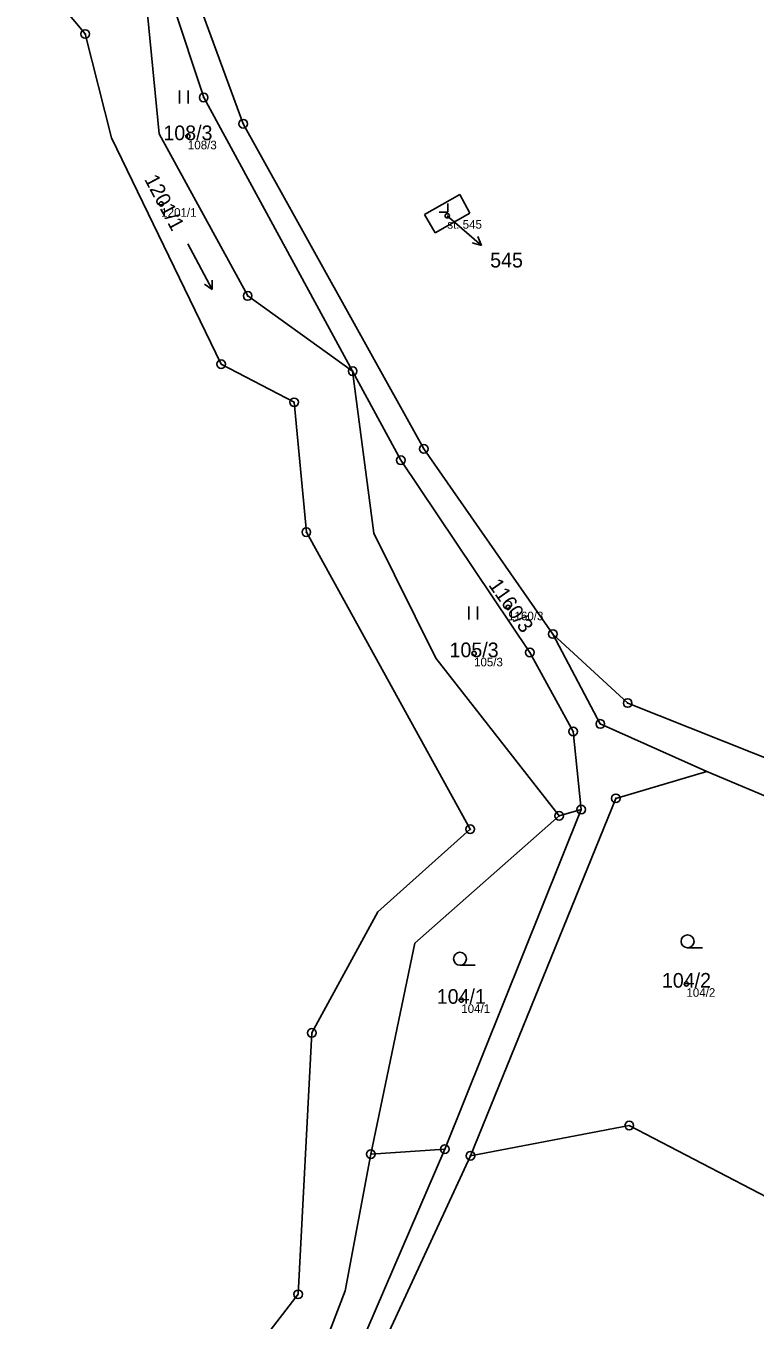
# Model space of a CAD drawing. Extents: x -869390 to -864576, y -1040967 to -1036941.
# Drawn here: x -866169.7 to -866085.2, y -1039354.7 to -1039204.7 of the extents above; entities that cross this region are included whole.
import ezdxf

# ---------------------------------------------------------------- set-up
doc = ezdxf.new("R2010")
doc.units = 0
for name, color, linetype in [('Definiční body', 7, 'Continuous'), ('Hranice parcel', 7, 'Continuous'), ('Parcelní čísla', 7, 'Continuous'), ('Pop  PČ popisy', 7, 'Continuous'), ('Značky bodu BP', 7, 'Continuous'), ('Značky kultur', 7, 'Continuous')]:
    doc.layers.add(name, color=color, linetype=linetype)

msp = doc.modelspace()

# ---------------------------------------------------------------- linework, layer by layer
at = {"layer": 'Definiční body'}
for centre in [(-866150.96, -1039217.52), (-866154.05, -1039225.34), (-866120.89, -1039226.72), (-866113.84, -1039272.12), (-866117.79, -1039277.46), (-866093.17, -1039315.77), (-866119.27, -1039317.64)]:
    msp.add_circle(centre, 0.25, dxfattribs=at)
at = {"layer": 'Hranice parcel'}
for p, q in [((-866169.74, -1039197.34), (-866162.87, -1039205.64)), ((-866144.54, -1039216.04), (-866150.33, -1039200.32)), ((-866152.76, -1039202.06), (-866149.13, -1039212.99)), ((-866154.28, -1039217.2), (-866155.66, -1039203.33)), ((-866162.87, -1039205.64), (-866159.8, -1039217.66)), ((-866149.13, -1039212.99), (-866131.86, -1039244.74)), ((-866123.62, -1039253.74), (-866144.54, -1039216.04)), ((-866159.8, -1039217.66), (-866147.09, -1039243.93)), ((-866144.03, -1039236.01), (-866154.28, -1039217.2)), ((-866119.43, -1039224.24), (-866123.52, -1039226.55)), ((-866118.26, -1039226.42), (-866119.43, -1039224.24)), ((-866123.52, -1039226.55), (-866122.3, -1039228.7)), ((-866122.3, -1039228.7), (-866118.26, -1039226.42)), ((-866131.86, -1039244.74), (-866144.03, -1039236.01)), ((-866147.09, -1039243.93), (-866138.65, -1039248.34)), ((-866131.86, -1039244.74), (-866126.27, -1039255.06)), ((-866129.39, -1039263.51), (-866131.86, -1039244.74)), ((-866138.65, -1039248.34), (-866137.23, -1039263.39)), ((-866123.62, -1039253.74), (-866108.65, -1039275.2)), ((-866126.27, -1039255.06), (-866111.31, -1039277.34)), ((-866137.23, -1039263.39), (-866118.23, -1039297.83)), ((-866122.23, -1039277.99), (-866129.39, -1039263.51)), ((-866108.65, -1039275.2), (-866099.98, -1039283.2)), ((-866103.15, -1039285.63), (-866108.65, -1039275.2)), ((-866107.92, -1039296.29), (-866122.23, -1039277.99)), ((-866111.31, -1039277.34), (-866106.29, -1039286.49)), ((-866057.56, -1039300.14), (-866099.98, -1039283.2)), ((-866103.15, -1039285.63), (-866090.8, -1039291.12)), ((-866106.29, -1039286.49), (-866105.38, -1039295.56)), ((-866101.35, -1039294.25), (-866090.8, -1039291.12)), ((-866090.8, -1039291.12), (-866057.44, -1039305.25)), ((-866118.2, -1039335.68), (-866101.35, -1039294.25)), ((-866124.67, -1039311.03), (-866107.92, -1039296.29)), ((-866105.38, -1039295.56), (-866121.18, -1039334.91)), ((-866105.38, -1039295.56), (-866107.92, -1039296.29)), ((-866118.23, -1039297.83), (-866128.95, -1039307.39)), ((-866128.95, -1039307.39), (-866136.58, -1039321.45)), ((-866129.75, -1039335.49), (-866124.67, -1039311.03)), ((-866136.58, -1039321.45), (-866138.18, -1039351.75)), ((-866118.2, -1039335.68), (-866099.79, -1039332.19)), ((-866082.88, -1039340.97), (-866099.79, -1039332.19)), ((-866121.18, -1039334.91), (-866134.85, -1039366.58)), ((-866132.72, -1039351.35), (-866129.75, -1039335.49)), ((-866121.18, -1039334.91), (-866129.75, -1039335.49)), ((-866132.85, -1039367.36), (-866118.2, -1039335.68)), ((-866138.18, -1039351.75), (-866150.56, -1039367.7)), ((-866135.2, -1039357.81), (-866132.72, -1039351.35))]:
    msp.add_line(p, q, dxfattribs=at)
at = {"layer": 'Pop  PČ popisy'}
for p, q in [((-866120.89, -1039226.72), (-866119.19, -1039228.18)), ((-866119.19, -1039228.18), (-866116.93, -1039230.15)), ((-866116.93, -1039230.15), (-866117.35, -1039229.11)), ((-866116.93, -1039230.15), (-866118.01, -1039229.87))]:
    msp.add_line(p, q, dxfattribs=at)
at = {"layer": 'Značky bodu BP'}
for centre, radius in [((-866162.87, -1039205.64), 0.5), ((-866162.87, -1039205.64), 0.0303), ((-866149.13, -1039212.99), 0.5), ((-866149.13, -1039212.99), 0.0303), ((-866144.54, -1039216.04), 0.5), ((-866144.54, -1039216.04), 0.0303), ((-866144.03, -1039236.01), 0.5), ((-866144.03, -1039236.01), 0.0303), ((-866147.09, -1039243.93), 0.5), ((-866147.09, -1039243.93), 0.0303), ((-866131.86, -1039244.74), 0.5), ((-866131.86, -1039244.74), 0.0303), ((-866138.65, -1039248.34), 0.5), ((-866138.65, -1039248.34), 0.0303), ((-866126.27, -1039255.06), 0.5), ((-866123.62, -1039253.74), 0.5), ((-866123.62, -1039253.74), 0.0303), ((-866126.27, -1039255.06), 0.0303), ((-866137.23, -1039263.39), 0.5), ((-866137.23, -1039263.39), 0.0303), ((-866108.65, -1039275.2), 0.5), ((-866108.65, -1039275.2), 0.0303), ((-866111.31, -1039277.34), 0.5), ((-866111.31, -1039277.34), 0.0303), ((-866099.98, -1039283.2), 0.5), ((-866099.98, -1039283.2), 0.0303), ((-866106.29, -1039286.49), 0.5), ((-866103.15, -1039285.63), 0.5), ((-866103.15, -1039285.63), 0.0303), ((-866106.29, -1039286.49), 0.0303), ((-866105.38, -1039295.56), 0.5), ((-866101.35, -1039294.25), 0.5), ((-866101.35, -1039294.25), 0.0303), ((-866107.92, -1039296.29), 0.5), ((-866107.92, -1039296.29), 0.0303), ((-866105.38, -1039295.56), 0.0303), ((-866118.23, -1039297.83), 0.5), ((-866118.23, -1039297.83), 0.0303), ((-866136.58, -1039321.45), 0.5), ((-866136.58, -1039321.45), 0.0303), ((-866099.79, -1039332.19), 0.5), ((-866099.79, -1039332.19), 0.0303), ((-866129.75, -1039335.49), 0.5), ((-866129.75, -1039335.49), 0.0303), ((-866121.18, -1039334.91), 0.5), ((-866121.18, -1039334.91), 0.0303), ((-866118.2, -1039335.68), 0.5), ((-866118.2, -1039335.68), 0.0303), ((-866138.18, -1039351.75), 0.5), ((-866138.18, -1039351.75), 0.0303)]:
    msp.add_circle(centre, radius, dxfattribs=at)
at = {"layer": 'Značky kultur'}
for p, q in [((-866151.94, -1039213.69), (-866151.94, -1039212.19)), ((-866150.94, -1039213.69), (-866150.94, -1039212.19)), ((-866120.83, -1039226.29), (-866120.83, -1039225.29)), ((-866121.83, -1039226.29), (-866120.83, -1039226.29)), ((-866150.96, -1039229.97), (-866148.14, -1039235.27)), ((-866148.14, -1039235.27), (-866149.04, -1039234.64)), ((-866148.14, -1039235.27), (-866148.16, -1039234.17)), ((-866118.38, -1039273.51), (-866118.38, -1039272.01)), ((-866117.38, -1039273.51), (-866117.38, -1039272.01)), ((-866093.04, -1039311.58), (-866091.29, -1039311.58)), ((-866119.42, -1039313.6), (-866117.67, -1039313.6))]:
    msp.add_line(p, q, dxfattribs=at)
for centre in [(-866093.04, -1039310.83), (-866119.42, -1039312.85)]:
    msp.add_circle(centre, 0.75, dxfattribs=at)

# ---------------------------------------------------------------- texts
at = {"layer": 'Definiční body'}
for s, p in [('108/3', (-866150.96, -1039219.01)), ('1201/1', (-866154.05, -1039226.83)), ('st. 545', (-866120.89, -1039228.21)), ('1160/3', (-866113.84, -1039273.61)), ('105/3', (-866117.79, -1039278.95)), ('104/2', (-866093.17, -1039317.26)), ('104/1', (-866119.27, -1039319.13))]:
    msp.add_text(s, height=1, dxfattribs=at).set_placement(p)
at = {"layer": 'Parcelní čísla'}
for s, p in [('108/3', (-866153.8, -1039217.95)), ('545', (-866115.92, -1039232.71)), ('105/3', (-866120.63, -1039277.89)), ('104/2', (-866096.01, -1039316.2)), ('104/1', (-866122.11, -1039318.07))]:
    msp.add_text(s, height=1.7, dxfattribs=at).set_placement(p)
for s, rotation, p in [('1201/1', 298, (-866156.05, -1039222.48)), ('1160/3', 305, (-866116.18, -1039269.52))]:
    msp.add_text(s, height=1.7, rotation=rotation, dxfattribs=at).set_placement(p)

doc.saveas('drawing.dxf')
